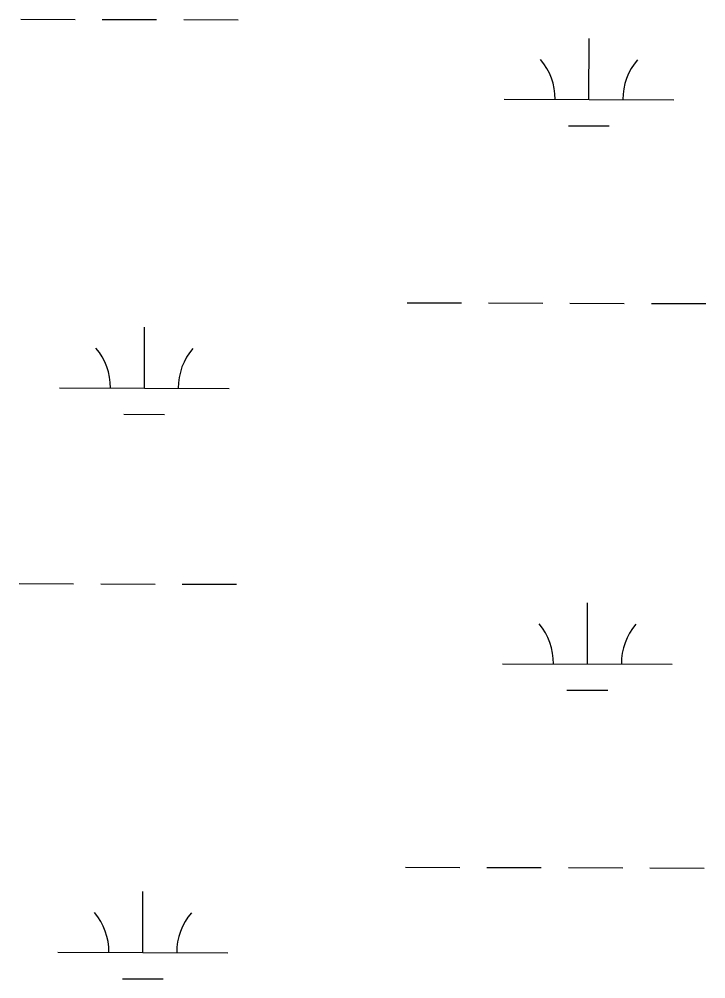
# Model space of a CAD drawing. Extents: x 3161514 to 3199414, y 831166 to 856601.
# Drawn here: x 3192464 to 3192868, y 853398 to 853963 of the extents above; entities that cross this region are included whole.
import ezdxf

# ---------------------------------------------------------------- set-up
doc = ezdxf.new("R2010")
doc.units = 0
doc.layers.add('V-WETL-SWMP', color=7, linetype='Continuous')

msp = doc.modelspace()

# ---------------------------------------------------------------- linework, layer by layer
at = {"layer": 'V-WETL-SWMP'}
for p, q in [((3192464.89, 853963.26), (3192496.89, 853963.17)), ((3192512.89, 853963.12), (3192544.89, 853963.03)), ((3192560.89, 853962.99), (3192592.89, 853962.9)), ((3192799.6, 853915.9), (3192799.7, 853951.9)), ((3192749.6, 853916.04), (3192849.6, 853915.76)), ((3192787.56, 853900.5), (3192811.56, 853900.44)), ((3192692.43, 853796.13), (3192724.43, 853796.04)), ((3192740.43, 853795.99), (3192772.43, 853795.9)), ((3192788.43, 853795.86), (3192820.43, 853795.77)), ((3192836.43, 853795.73), (3192868.43, 853795.64)), ((3192537.7, 853745.81), (3192537.8, 853781.81)), ((3192487.7, 853745.95), (3192587.7, 853745.67)), ((3192525.65, 853730.41), (3192549.65, 853730.35)), ((3192463.97, 853630.58), (3192495.97, 853630.49)), ((3192511.97, 853630.45), (3192543.97, 853630.36)), ((3192559.97, 853630.32), (3192591.97, 853630.23)), ((3192798.68, 853583.23), (3192798.78, 853619.23)), ((3192748.68, 853583.37), (3192848.68, 853583.09)), ((3192786.64, 853567.83), (3192810.64, 853567.76)), ((3192691.51, 853463.45), (3192723.51, 853463.36)), ((3192739.51, 853463.32), (3192771.51, 853463.23)), ((3192787.51, 853463.19), (3192819.51, 853463.1)), ((3192835.51, 853463.05), (3192867.51, 853462.97)), ((3192536.78, 853413.14), (3192536.88, 853449.14)), ((3192486.78, 853413.28), (3192586.78, 853413)), ((3192524.73, 853397.74), (3192548.73, 853397.67))]:
    msp.add_line(p, q, dxfattribs=at)
for centre, start, end in [((3192744.36, 853916.53), 359.0699, 40.6135), ((3192854.85, 853916.22), 139.0699, 180.6135), ((3192482.45, 853746.44), 359.0699, 40.6135), ((3192592.94, 853746.13), 139.0699, 180.6135), ((3192743.44, 853583.85), 359.0699, 40.6135), ((3192853.93, 853583.55), 139.0699, 180.6135), ((3192481.54, 853413.77), 359.0699, 40.6135), ((3192592.02, 853413.46), 139.0699, 180.6135)]:
    msp.add_arc(centre, 35.25, start, end, dxfattribs=at)

doc.saveas('drawing.dxf')
